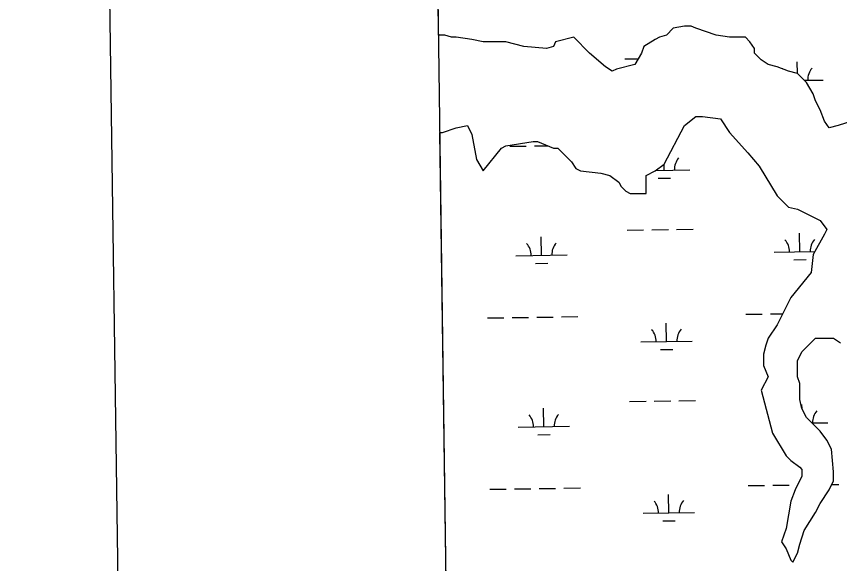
# Model space of a CAD drawing. Extents: x 3767014 to 3805179, y 361544 to 387384.
# Drawn here: x 3770355 to 3771954, y 371583 to 372645 of the extents above; entities that cross this region are included whole.
import ezdxf

# ---------------------------------------------------------------- set-up
doc = ezdxf.new("R2010")
doc.units = 0
for name, color, linetype in [('V-ANNO-SYMB', 7, 'Continuous'), ('V-GRID-FRAM', 7, 'Continuous'), ('V-TOPO-SHOR', 7, 'Continuous'), ('V-WETL-SWMP', 7, 'Continuous')]:
    doc.layers.add(name, color=color, linetype=linetype)

msp = doc.modelspace()

# ---------------------------------------------------------------- linework, layer by layer
at = {"layer": 'V-ANNO-SYMB'}
msp.add_lwpolyline([(3770673.762, 362790.263), (3803753.771, 363249.785), (3803435.463, 386164.149), (3770355.454, 385704.627), (3770673.762, 362790.263)], dxfattribs=at)
at = {"layer": 'V-GRID-FRAM'}
msp.add_lwpolyline([(3771006.872, 385146.094), (3802799.803, 385587.734), (3803060.286, 367407.215), (3771251.489, 366965.353), (3771006.872, 385146.094)], dxfattribs=at)
at = {"layer": 'V-TOPO-SHOR'}
for p, q in [((3771631.089, 372621.797), (3771617.918, 372608.618)), ((3771653.041, 372626.19), (3771631.089, 372621.797)), ((3771666.212, 372626.19), (3771653.041, 372626.19)), ((3771674.993, 372621.797), (3771666.212, 372626.19)), ((3771714.506, 372608.618), (3771674.993, 372621.797)), ((3771187.664, 372608.618), (3771175.56, 372608.618)), ((3771200.835, 372604.225), (3771187.664, 372608.618)), ((3771209.616, 372604.225), (3771200.835, 372604.225)), ((3771240.348, 372599.832), (3771209.616, 372604.225)), ((3771437.914, 372604.225), (3771402.791, 372595.439)), ((3771468.646, 372573.474), (3771437.914, 372604.225)), ((3771604.747, 372604.225), (3771595.966, 372599.832)), ((3771617.918, 372608.618), (3771604.747, 372604.225)), ((3771740.848, 372604.225), (3771714.506, 372608.618)), ((3771771.58, 372604.225), (3771740.848, 372604.225)), ((3771780.361, 372595.439), (3771771.58, 372604.225)), ((3771262.3, 372595.439), (3771240.348, 372599.832)), ((3771306.203, 372595.439), (3771262.3, 372595.439)), ((3771341.326, 372586.653), (3771306.203, 372595.439)), ((3771385.23, 372582.26), (3771341.326, 372586.653)), ((3771398.401, 372586.653), (3771385.23, 372582.26)), ((3771402.791, 372595.439), (3771398.401, 372586.653)), ((3771574.015, 372586.653), (3771569.624, 372573.474)), ((3771595.966, 372599.832), (3771574.015, 372586.653)), ((3771789.142, 372582.26), (3771780.361, 372595.439)), ((3771499.379, 372547.116), (3771468.646, 372573.474)), ((3771569.624, 372573.474), (3771556.453, 372551.509)), ((3771789.142, 372573.474), (3771789.142, 372582.26)), ((3771802.313, 372560.295), (3771789.142, 372573.474)), ((3771815.484, 372551.509), (3771802.313, 372560.295)), ((3771512.55, 372538.33), (3771499.379, 372547.116)), ((3771521.33, 372542.723), (3771512.55, 372538.33)), ((3771556.453, 372551.509), (3771521.33, 372542.723)), ((3771833.045, 372547.116), (3771815.484, 372551.509)), ((3771854.997, 372538.33), (3771833.045, 372547.116)), ((3771872.558, 372533.937), (3771854.997, 372538.33)), ((3771890.12, 372516.365), (3771872.558, 372533.937)), ((3771903.291, 372494.4), (3771890.12, 372516.365)), ((3771907.681, 372481.221), (3771903.291, 372494.4)), ((3771916.462, 372463.649), (3771907.681, 372481.221)), ((3771925.242, 372441.684), (3771916.462, 372463.649)), ((3771653.041, 372432.898), (3771674.993, 372450.47)), ((3771674.993, 372450.47), (3771688.164, 372450.47)), ((3771688.164, 372450.47), (3771723.286, 372446.077)), ((3771723.286, 372446.077), (3771740.848, 372419.719)), ((3771934.023, 372428.505), (3771925.242, 372441.684)), ((3771977.927, 372441.684), (3771951.584, 372432.898)), ((3771183.274, 372419.719), (3771209.616, 372428.505)), ((3771209.616, 372428.505), (3771231.568, 372432.898)), ((3771231.568, 372432.898), (3771240.348, 372415.327)), ((3771613.528, 372358.218), (3771653.041, 372432.898)), ((3771951.584, 372432.898), (3771934.023, 372428.505)), ((3771178.107, 372419.35), (3771183.274, 372419.719)), ((3771240.348, 372415.327), (3771249.129, 372367.004)), ((3771740.848, 372419.719), (3771775.971, 372380.183)), ((3771297.423, 372388.969), (3771306.203, 372393.362)), ((3771306.203, 372393.362), (3771358.888, 372402.148)), ((3771358.888, 372402.148), (3771367.668, 372402.148)), ((3771367.668, 372402.148), (3771398.401, 372388.969)), ((3771262.3, 372345.039), (3771297.423, 372388.969)), ((3771398.401, 372388.969), (3771407.181, 372388.969)), ((3771407.181, 372388.969), (3771433.524, 372362.611)), ((3771775.971, 372380.183), (3771797.922, 372353.825)), ((3771249.129, 372367.004), (3771262.3, 372345.039)), ((3771433.524, 372362.611), (3771442.304, 372349.432)), ((3771442.304, 372349.432), (3771451.085, 372345.039)), ((3771451.085, 372345.039), (3771490.598, 372340.646)), ((3771578.405, 372336.253), (3771595.966, 372345.039)), ((3771595.966, 372345.039), (3771613.528, 372358.218)), ((3771797.922, 372353.825), (3771833.045, 372296.716)), ((3771490.598, 372340.646), (3771508.159, 372336.253)), ((3771508.159, 372336.253), (3771525.721, 372323.074)), ((3771578.405, 372301.109), (3771578.405, 372336.253)), ((3771525.721, 372323.074), (3771530.111, 372314.288)), ((3771530.111, 372314.288), (3771538.892, 372305.502)), ((3771538.892, 372305.502), (3771547.673, 372301.109)), ((3771547.673, 372301.109), (3771578.405, 372301.109)), ((3771833.045, 372296.716), (3771854.997, 372274.751)), ((3771854.997, 372274.751), (3771872.558, 372270.358)), ((3771872.558, 372270.358), (3771916.462, 372248.393)), ((3771916.462, 372248.393), (3771929.633, 372230.821)), ((3771925.242, 372222.035), (3771903.291, 372182.499)), ((3771929.633, 372230.821), (3771925.242, 372222.035)), ((3771903.291, 372182.499), (3771898.9, 372147.355)), ((3771898.9, 372147.355), (3771859.387, 372099.032)), ((3771859.387, 372099.032), (3771833.045, 372046.316)), ((3771833.045, 372046.316), (3771815.484, 372019.958)), ((3771815.484, 372019.958), (3771811.093, 372006.779)), ((3771881.339, 371993.6), (3771907.681, 372019.958)), ((3771907.681, 372019.958), (3771942.804, 372019.958)), ((3771942.804, 372019.958), (3771955.975, 372011.172)), ((3771811.093, 372006.779), (3771806.703, 371989.207)), ((3771872.558, 371976.029), (3771881.339, 371993.6)), ((3771806.703, 371989.207), (3771806.703, 371967.243)), ((3771806.703, 371967.243), (3771815.484, 371945.278)), ((3771872.558, 371945.278), (3771872.558, 371976.029)), ((3771815.484, 371945.278), (3771802.313, 371918.92)), ((3771876.949, 371932.099), (3771872.558, 371945.278)), ((3771876.949, 371901.348), (3771876.949, 371932.099)), ((3771802.313, 371918.92), (3771824.264, 371835.453)), ((3771881.339, 371883.776), (3771876.949, 371901.348)), ((3771890.12, 371866.204), (3771881.339, 371883.776)), ((3771916.462, 371839.846), (3771890.12, 371866.204)), ((3771824.264, 371835.453), (3771850.606, 371791.523)), ((3771929.633, 371822.274), (3771916.462, 371839.846)), ((3771938.413, 371804.702), (3771929.633, 371822.274)), ((3771942.804, 371760.773), (3771938.413, 371804.702)), ((3771850.606, 371791.523), (3771859.387, 371782.737)), ((3771859.387, 371782.737), (3771876.949, 371769.558)), ((3771876.949, 371769.558), (3771881.339, 371765.165)), ((3771881.339, 371765.165), (3771881.339, 371751.987)), ((3771942.804, 371743.201), (3771942.804, 371760.773)), ((3771881.339, 371751.987), (3771868.168, 371725.629)), ((3771934.023, 371725.629), (3771942.804, 371743.201)), ((3771868.168, 371725.629), (3771859.387, 371703.664)), ((3771916.462, 371699.271), (3771934.023, 371725.629)), ((3771859.387, 371703.664), (3771850.606, 371650.948)), ((3771907.681, 371681.699), (3771916.462, 371699.271)), ((3771885.729, 371646.555), (3771907.681, 371681.699)), ((3771850.606, 371650.948), (3771841.826, 371624.59)), ((3771876.949, 371620.197), (3771885.729, 371646.555)), ((3771841.826, 371624.59), (3771850.606, 371611.411)), ((3771850.606, 371611.411), (3771859.387, 371589.446)), ((3771872.558, 371602.625), (3771876.949, 371620.197)), ((3771863.778, 371585.053), (3771872.558, 371602.625)), ((3771859.387, 371589.446), (3771863.778, 371585.053))]:
    msp.add_line(p, q, dxfattribs=at)
at = {"layer": 'V-WETL-SWMP'}
for p, q in [((3771175.56, 372608.618), (3771166.667, 373269.602)), ((3771631.089, 372621.797), (3771617.918, 372608.618)), ((3771653.041, 372626.19), (3771631.089, 372621.797)), ((3771666.212, 372626.19), (3771653.041, 372626.19)), ((3771674.993, 372621.797), (3771666.212, 372626.19)), ((3771714.506, 372608.618), (3771674.993, 372621.797)), ((3771187.664, 372608.618), (3771175.56, 372608.618)), ((3771200.835, 372604.225), (3771187.664, 372608.618)), ((3771209.616, 372604.225), (3771200.835, 372604.225)), ((3771240.348, 372599.832), (3771209.616, 372604.225)), ((3771437.914, 372604.225), (3771402.791, 372595.439)), ((3771468.646, 372573.474), (3771437.914, 372604.225)), ((3771604.747, 372604.225), (3771595.966, 372599.832)), ((3771617.918, 372608.618), (3771604.747, 372604.225)), ((3771740.848, 372604.225), (3771714.506, 372608.618)), ((3771771.58, 372604.225), (3771740.848, 372604.225)), ((3771780.361, 372595.439), (3771771.58, 372604.225)), ((3771262.3, 372595.439), (3771240.348, 372599.832)), ((3771306.203, 372595.439), (3771262.3, 372595.439)), ((3771341.326, 372586.653), (3771306.203, 372595.439)), ((3771385.23, 372582.26), (3771341.326, 372586.653)), ((3771398.401, 372586.653), (3771385.23, 372582.26)), ((3771402.791, 372595.439), (3771398.401, 372586.653)), ((3771574.015, 372586.653), (3771569.624, 372573.474)), ((3771595.966, 372599.832), (3771574.015, 372586.653)), ((3771789.142, 372582.26), (3771780.361, 372595.439)), ((3771499.379, 372547.116), (3771468.646, 372573.474)), ((3771569.624, 372573.474), (3771556.453, 372551.509)), ((3771789.142, 372573.474), (3771789.142, 372582.26)), ((3771802.313, 372560.295), (3771789.142, 372573.474)), ((3771537.155, 372562.4), (3771563.2, 372562.762)), ((3771815.484, 372551.509), (3771802.313, 372560.295)), ((3771872.427, 372533.97), (3771872.112, 372556.622)), ((3771512.55, 372538.33), (3771499.379, 372547.116)), ((3771521.33, 372542.723), (3771512.55, 372538.33)), ((3771556.453, 372551.509), (3771521.33, 372542.723)), ((3771833.045, 372547.116), (3771815.484, 372551.509)), ((3771854.997, 372538.33), (3771833.045, 372547.116)), ((3771872.558, 372533.937), (3771854.997, 372538.33)), ((3771890.12, 372516.365), (3771872.558, 372533.937)), ((3771885.681, 372520.807), (3771922.607, 372521.32)), ((3771903.291, 372494.4), (3771890.12, 372516.365)), ((3771907.681, 372481.221), (3771903.291, 372494.4)), ((3771916.462, 372463.649), (3771907.681, 372481.221)), ((3771925.242, 372441.684), (3771916.462, 372463.649)), ((3771653.041, 372432.898), (3771674.993, 372450.47)), ((3771674.993, 372450.47), (3771688.164, 372450.47)), ((3771688.164, 372450.47), (3771723.286, 372446.077)), ((3771723.286, 372446.077), (3771740.848, 372419.719)), ((3771934.023, 372428.505), (3771925.242, 372441.684)), ((3771977.927, 372441.684), (3771951.584, 372432.898)), ((3771183.274, 372419.719), (3771209.616, 372428.505)), ((3771209.616, 372428.505), (3771231.568, 372432.898)), ((3771231.568, 372432.898), (3771240.348, 372415.327)), ((3771613.528, 372358.218), (3771653.041, 372432.898)), ((3771951.584, 372432.898), (3771934.023, 372428.505)), ((3771178.107, 372419.35), (3771183.274, 372419.719)), ((3771199.061, 370861.989), (3771178.107, 372419.35)), ((3771240.348, 372415.327), (3771249.129, 372367.004)), ((3771740.848, 372419.719), (3771775.971, 372380.183)), ((3771297.423, 372388.969), (3771306.203, 372393.362)), ((3771306.203, 372393.362), (3771358.888, 372402.148)), ((3771313.582, 372392.777), (3771345.579, 372393.221)), ((3771358.888, 372402.148), (3771367.668, 372402.148)), ((3771361.577, 372393.444), (3771387.138, 372393.799)), ((3771367.668, 372402.148), (3771398.401, 372388.969)), ((3771262.3, 372345.039), (3771297.423, 372388.969)), ((3771398.401, 372388.969), (3771407.181, 372388.969)), ((3771407.181, 372388.969), (3771433.524, 372362.611)), ((3771775.971, 372380.183), (3771797.922, 372353.825)), ((3771249.129, 372367.004), (3771262.3, 372345.039)), ((3771433.524, 372362.611), (3771442.304, 372349.432)), ((3771442.304, 372349.432), (3771451.085, 372345.039)), ((3771451.085, 372345.039), (3771490.598, 372340.646)), ((3771578.405, 372336.253), (3771595.966, 372345.039)), ((3771595.966, 372345.039), (3771613.528, 372358.218)), ((3771597.207, 372345.97), (3771663.569, 372346.892)), ((3771613.574, 372346.197), (3771613.408, 372358.128)), ((3771797.922, 372353.825), (3771833.045, 372296.716)), ((3771490.598, 372340.646), (3771508.159, 372336.253)), ((3771508.159, 372336.253), (3771525.721, 372323.074)), ((3771578.405, 372301.109), (3771578.405, 372336.253)), ((3771601.789, 372330.601), (3771625.787, 372330.934)), ((3771525.721, 372323.074), (3771530.111, 372314.288)), ((3771530.111, 372314.288), (3771538.892, 372305.502)), ((3771538.892, 372305.502), (3771547.673, 372301.109)), ((3771547.673, 372301.109), (3771578.405, 372301.109)), ((3771833.045, 372296.716), (3771854.997, 372274.751)), ((3771854.997, 372274.751), (3771872.558, 372270.358)), ((3771872.558, 372270.358), (3771916.462, 372248.393)), ((3771916.462, 372248.393), (3771929.633, 372230.821)), ((3771375.373, 372181.011), (3771374.873, 372217.007)), ((3771541.776, 372229.757), (3771573.773, 372230.201)), ((3771589.771, 372230.423), (3771621.768, 372230.868)), ((3771637.767, 372231.09), (3771669.764, 372231.535)), ((3771877.233, 372187.982), (3771876.733, 372223.979)), ((3771925.242, 372222.035), (3771903.291, 372182.499)), ((3771929.633, 372230.821), (3771925.242, 372222.035)), ((3771827.237, 372187.288), (3771906.562, 372188.39)), ((3771325.378, 372180.316), (3771425.368, 372181.705)), ((3771865.448, 372172.386), (3771889.446, 372172.719)), ((3771903.291, 372182.499), (3771898.9, 372147.355)), ((3771363.588, 372165.415), (3771387.586, 372165.748)), ((3771898.9, 372147.355), (3771859.387, 372099.032)), ((3771859.387, 372099.032), (3771833.045, 372046.316)), ((3771270.207, 372059.467), (3771302.204, 372059.912)), ((3771318.202, 372060.134), (3771350.199, 372060.578)), ((3771366.198, 372060.801), (3771398.195, 372061.245)), ((3771414.193, 372061.467), (3771446.19, 372061.912)), ((3771772.067, 372066.439), (3771804.064, 372066.883)), ((3771820.062, 372067.105), (3771843.597, 372067.432)), ((3771618.194, 372013.554), (3771617.694, 372049.551)), ((3771833.045, 372046.316), (3771815.484, 372019.958)), ((3771568.199, 372012.86), (3771668.19, 372014.249)), ((3771815.484, 372019.958), (3771811.093, 372006.779)), ((3771881.339, 371993.6), (3771907.681, 372019.958)), ((3771907.681, 372019.958), (3771942.804, 372019.958)), ((3771942.804, 372019.958), (3771955.975, 372011.172)), ((3771606.41, 371997.958), (3771630.408, 371998.292)), ((3771811.093, 372006.779), (3771806.703, 371989.207)), ((3771872.558, 371976.029), (3771881.339, 371993.6)), ((3771806.703, 371989.207), (3771806.703, 371967.243)), ((3771806.703, 371967.243), (3771815.484, 371945.278)), ((3771872.558, 371945.278), (3771872.558, 371976.029)), ((3771815.484, 371945.278), (3771802.313, 371918.92)), ((3771876.949, 371932.099), (3771872.558, 371945.278)), ((3771876.949, 371901.348), (3771876.949, 371932.099)), ((3771802.313, 371918.92), (3771824.264, 371835.453)), ((3771546.397, 371897.114), (3771578.394, 371897.558)), ((3771594.392, 371897.781), (3771626.389, 371898.225)), ((3771642.387, 371898.447), (3771674.384, 371898.892)), ((3771881.339, 371883.776), (3771876.949, 371901.348)), ((3771379.994, 371848.368), (3771379.494, 371884.364)), ((3771890.12, 371866.204), (3771881.339, 371883.776)), ((3771881.462, 371883.53), (3771881.353, 371891.336)), ((3771916.462, 371839.846), (3771890.12, 371866.204)), ((3771329.999, 371847.673), (3771429.989, 371849.062)), ((3771900.716, 371855.601), (3771931.849, 371856.034)), ((3771368.209, 371832.772), (3771392.207, 371833.105)), ((3771824.264, 371835.453), (3771850.606, 371791.523)), ((3771929.633, 371822.274), (3771916.462, 371839.846)), ((3771938.413, 371804.702), (3771929.633, 371822.274)), ((3771942.804, 371760.773), (3771938.413, 371804.702)), ((3771850.606, 371791.523), (3771859.387, 371782.737)), ((3771859.387, 371782.737), (3771876.949, 371769.558)), ((3771876.949, 371769.558), (3771881.339, 371765.165)), ((3771881.339, 371765.165), (3771881.339, 371751.987)), ((3771942.804, 371743.201), (3771942.804, 371760.773)), ((3771881.339, 371751.987), (3771868.168, 371725.629)), ((3771934.023, 371725.629), (3771942.804, 371743.201)), ((3771274.828, 371726.824), (3771306.825, 371727.269)), ((3771322.823, 371727.491), (3771354.82, 371727.936)), ((3771370.819, 371728.158), (3771402.816, 371728.602)), ((3771418.814, 371728.825), (3771450.811, 371729.269)), ((3771776.687, 371733.796), (3771808.684, 371734.24)), ((3771824.683, 371734.463), (3771856.68, 371734.907)), ((3771868.168, 371725.629), (3771859.387, 371703.664)), ((3771872.678, 371735.129), (3771872.917, 371735.133)), ((3771916.462, 371699.271), (3771934.023, 371725.629)), ((3771939.232, 371736.054), (3771952.67, 371736.24)), ((3771622.815, 371680.911), (3771622.315, 371716.908)), ((3771859.387, 371703.664), (3771850.606, 371650.948)), ((3771907.681, 371681.699), (3771916.462, 371699.271)), ((3771572.82, 371680.217), (3771672.81, 371681.606)), ((3771885.729, 371646.555), (3771907.681, 371681.699)), ((3771611.031, 371665.315), (3771635.028, 371665.649)), ((3771850.606, 371650.948), (3771841.826, 371624.59)), ((3771876.949, 371620.197), (3771885.729, 371646.555)), ((3771841.826, 371624.59), (3771850.606, 371611.411)), ((3771850.606, 371611.411), (3771859.387, 371589.446)), ((3771872.558, 371602.625), (3771876.949, 371620.197)), ((3771863.778, 371585.053), (3771872.558, 371602.625)), ((3771859.387, 371589.446), (3771863.778, 371585.053))]:
    msp.add_line(p, q, dxfattribs=at)
for centre, start, end in [((3771817.368, 372520.333), 38.733651, 41.567696), ((3771927.843, 372521.867), 140.024034, 181.567693), ((3771668.805, 372347.439), 140.024034, 181.567693), ((3771320.129, 372180.718), 0.024037, 41.567696), ((3771430.604, 372182.253), 140.024034, 181.567693), ((3771821.988, 372187.69), 0.024037, 41.567696), ((3771932.464, 372189.224), 140.024034, 181.567693), ((3771562.95, 372013.262), 0.024037, 41.567696), ((3771673.425, 372014.796), 140.024034, 181.567693), ((3771324.75, 371848.075), 0.024037, 41.567696), ((3771435.225, 371849.61), 140.024034, 181.567693), ((3771937.084, 371856.581), 140.024034, 181.567693), ((3771567.571, 371680.619), 0.024037, 41.567696), ((3771678.046, 371682.154), 140.024034, 181.567693)]:
    msp.add_arc(centre, 35.246, start, end, dxfattribs=at)

doc.saveas('drawing.dxf')
